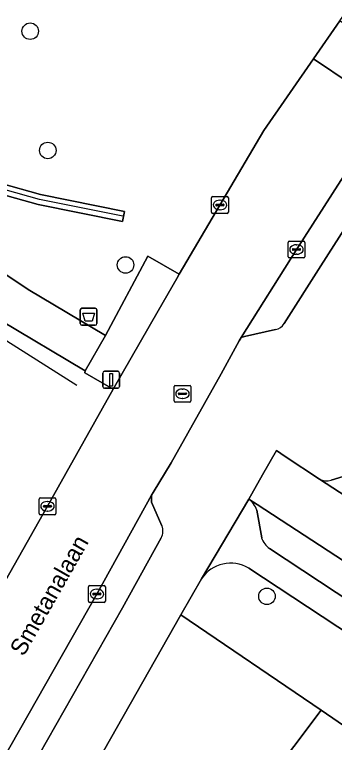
# Model space of a CAD drawing. Extents: x 159039 to 160102, y 381214 to 382524.
# Drawn here: x 159236.73 to 159255.68, y 381621.89 to 381665.06 of the extents above; entities that cross this region are included whole.
import ezdxf

# ---------------------------------------------------------------- set-up
doc = ezdxf.new("R2010")
doc.units = 0
for name, color, linetype in [('IMGEO_Afvalbak', 7, 'Continuous'), ('IMGEO_Boom', 7, 'Continuous'), ('IMGEO_Groenvoorziening', 7, 'Continuous'), ('IMGEO_Hek', 7, 'Continuous'), ('IMGEO_Kolk', 7, 'Continuous'), ('IMGEO_Lichtmast', 7, 'Continuous'), ('IMGEO_Openbare_ruimte_label', 7, 'Continuous'), ('IMGEO_Parkeervlak_open', 7, 'Continuous'), ('IMGEO_Rijbaan_lokaal_open', 7, 'Continuous'), ('IMGEO_Rioolput', 7, 'Continuous'), ('IMGEO_Voetpad_gesloten', 7, 'Continuous'), ('IMGEO_Voetpad_open', 7, 'Continuous')]:
    doc.layers.add(name, color=color, linetype=linetype)

msp = doc.modelspace()

# ---------------------------------------------------------------- linework, layer by layer
at = {"layer": 'IMGEO_Afvalbak'}
for p, q in [((159240.721, 381647.638), (159241.511, 381647.638)), ((159241.511, 381647.638), (159240.721, 381647.638)), ((159240.621, 381646.738), (159240.621, 381647.538)), ((159240.621, 381647.538), (159240.621, 381646.738)), ((159241.611, 381647.538), (159241.611, 381646.738)), ((159241.611, 381646.738), (159241.611, 381647.538)), ((159241.511, 381646.638), (159240.721, 381646.638)), ((159240.721, 381646.638), (159241.511, 381646.638))]:
    msp.add_line(p, q, dxfattribs=at)
msp.add_lwpolyline([(159240.764, 381647.352), (159241.468, 381647.352), (159241.319, 381646.882), (159240.913, 381646.882), (159240.764, 381647.352)], dxfattribs=at)
for centre, start, end in [((159240.721, 381647.538), 90, 180), ((159240.721, 381647.538), 90, 180), ((159241.511, 381647.538), 0, 90), ((159241.511, 381647.538), 360, 90), ((159240.721, 381646.738), 180, 270), ((159240.721, 381646.738), 180, 270), ((159241.511, 381646.738), 270, 0), ((159241.511, 381646.738), 270, 0)]:
    msp.add_arc(centre, 0.1, start, end, dxfattribs=at)
at = {"layer": 'IMGEO_Boom'}
for centre in [(159237.653, 381664.068), (159238.695, 381656.998), (159243.304, 381650.21), (159251.682, 381630.56)]:
    msp.add_circle(centre, 0.489, dxfattribs=at)
at = {"layer": 'IMGEO_Groenvoorziening'}
for points in [[(159212.259, 381681.331), (159216.814, 381670.284), (159219.375, 381665.669), (159223.307, 381660.714), (159227.997, 381655.954), (159233.275, 381651.59), (159237.527, 381648.751), (159242.123, 381646.028), (159244.618, 381650.723), (159246.484, 381649.656), (159251.495, 381658.176), (159254.442, 381662.43), (159255.999, 381664.677), (159260.442, 381671.089), (159267.603, 381680.595), (159272.115, 381686.142), (159273.747, 381687.9)], [(159238.678, 381635.897), (159242.58, 381642.834), (159240.882, 381643.806), (159240.92, 381643.929), (159235.856, 381646.939), (159231.686, 381649.838), (159225.466, 381655.223), (159225.337, 381655.366)], [(159181.297, 381617.83), (159183.52, 381613.394), (159189.58, 381616.089), (159192.414, 381617.365), (159195.547, 381611.015), (159213.262, 381619.357), (159217.985, 381610.162), (159220.641, 381608.68), (159220.977, 381608.522), (159221.857, 381610.145), (159221.896, 381610.217), (159220.964, 381610.762), (159222.457, 381613.497), (159225.157, 381611.993), (159228.535, 381617.951), (159238.678, 381635.897)], [(159260.225, 381625.874), (159250.602, 381632.226)], [(159247.797, 381631.594), (159246.583, 381629.452), (159254.888, 381623.803), (159257.927, 381621.736), (159259.818, 381624.187)]]:
    msp.add_lwpolyline(points, dxfattribs=at)
for points in [[(159243.237, 381653.383), (159238.271, 381654.38), (159233.456, 381655.726), (159231.279, 381656.854), (159223.617, 381663.357), (159223.228, 381662.9), (159230.943, 381656.352), (159233.234, 381655.164), (159238.131, 381653.796), (159243.119, 381652.795)], [(159243.237, 381653.383), (159243.119, 381652.795), (159238.131, 381653.796), (159233.234, 381655.164), (159230.943, 381656.352), (159223.228, 381662.9), (159223.617, 381663.357), (159231.279, 381656.854), (159233.456, 381655.726), (159238.271, 381654.38)], [(159246.793, 381613.04), (159254.888, 381623.803), (159246.583, 381629.452), (159240.167, 381618.131)], [(159246.793, 381613.04), (159249.573, 381610.904), (159257.927, 381621.736), (159254.888, 381623.803)]]:
    msp.add_lwpolyline(points, close=True, dxfattribs=at)
msp.add_arc((159249.527, 381630.455), 2.071, 58.7432, 146.6516, dxfattribs=at)
at = {"layer": 'IMGEO_Hek'}
for points in [[(159243.153, 381653.094), (159238.201, 381654.088), (159233.345, 381655.445), (159231.111, 381656.603), (159223.449, 381663.106)], [(159211.313, 381638.491), (159210.296, 381640.781), (159209.862, 381643.28), (159210.167, 381645.765), (159210.74, 381648.215), (159212.006, 381650.348), (159213.886, 381652.119), (159215.987, 381653.487), (159218.362, 381654.24), (159220.883, 381654.431), (159223.368, 381653.877), (159240.412, 381643.089)]]:
    msp.add_lwpolyline(points, dxfattribs=at)
at = {"layer": 'IMGEO_Kolk'}
for p, q in [((159248.395, 381653.339), (159248.395, 381654.191)), ((159248.47, 381654.265), (159249.322, 381654.265)), ((159249.396, 381654.191), (159249.396, 381653.339)), ((159248.654, 381653.759), (159248.654, 381653.771)), ((159249.092, 381653.722), (159248.694, 381653.722)), ((159248.697, 381653.808), (159249.095, 381653.808)), ((159248.883, 381654.045), (159248.908, 381654.045)), ((159249.138, 381653.771), (159249.138, 381653.759)), ((159249.322, 381653.265), (159248.47, 381653.265)), ((159248.906, 381653.485), (159248.881, 381653.485)), ((159252.934, 381650.696), (159252.934, 381651.548)), ((159253.009, 381651.622), (159253.861, 381651.622)), ((159253.935, 381651.548), (159253.935, 381650.696)), ((159253.193, 381651.116), (159253.193, 381651.128)), ((159253.631, 381651.079), (159253.233, 381651.079)), ((159253.236, 381651.165), (159253.634, 381651.165)), ((159253.422, 381651.402), (159253.447, 381651.402)), ((159253.677, 381651.128), (159253.677, 381651.116)), ((159253.861, 381650.622), (159253.009, 381650.622)), ((159253.445, 381650.842), (159253.42, 381650.842)), ((159238.251, 381636.397), (159239.103, 381636.397)), ((159238.176, 381635.471), (159238.176, 381636.323)), ((159238.478, 381635.94), (159238.876, 381635.94)), ((159238.664, 381636.177), (159238.689, 381636.177)), ((159239.177, 381636.323), (159239.177, 381635.471)), ((159238.435, 381635.891), (159238.435, 381635.903)), ((159238.873, 381635.854), (159238.475, 381635.854)), ((159238.687, 381635.617), (159238.662, 381635.617)), ((159238.919, 381635.903), (159238.919, 381635.891)), ((159239.103, 381635.397), (159238.251, 381635.397)), ((159241.181, 381631.196), (159242.033, 381631.196)), ((159241.106, 381630.27), (159241.106, 381631.122)), ((159241.594, 381630.976), (159241.619, 381630.976)), ((159242.107, 381631.122), (159242.107, 381630.27)), ((159241.365, 381630.69), (159241.365, 381630.702)), ((159241.803, 381630.653), (159241.405, 381630.653)), ((159241.408, 381630.739), (159241.806, 381630.739)), ((159241.617, 381630.416), (159241.592, 381630.416)), ((159241.849, 381630.702), (159241.849, 381630.69)), ((159242.033, 381630.196), (159241.181, 381630.196))]:
    msp.add_line(p, q, dxfattribs=at)
for points in [[(159248.395, 381653.339), (159248.395, 381654.191)], [(159248.47, 381654.265), (159249.322, 381654.265)], [(159249.396, 381654.191), (159249.396, 381653.339)], [(159249.322, 381653.265), (159248.47, 381653.265)], [(159252.934, 381650.696), (159252.934, 381651.548)], [(159253.009, 381651.622), (159253.861, 381651.622)], [(159253.935, 381651.548), (159253.935, 381650.696)], [(159253.861, 381650.622), (159253.009, 381650.622)], [(159238.251, 381636.397), (159239.103, 381636.397)], [(159238.176, 381635.471), (159238.176, 381636.323)], [(159239.177, 381636.323), (159239.177, 381635.471)], [(159239.103, 381635.397), (159238.251, 381635.397)], [(159241.181, 381631.196), (159242.033, 381631.196)], [(159241.106, 381630.27), (159241.106, 381631.122)], [(159242.107, 381631.122), (159242.107, 381630.27)], [(159242.033, 381630.196), (159241.181, 381630.196)]]:
    msp.add_lwpolyline(points, dxfattribs=at)
for centre, radius, start, end in [((159248.472, 381654.189), 0.0765, 91.552, 178.448), ((159248.472, 381654.189), 0.0765, 91.552, 178.448), ((159249.32, 381654.189), 0.0765, 1.552, 88.448), ((159249.32, 381654.189), 0.0765, 1.552, 88.448), ((159248.694, 381653.768), 0.0403, 85.8775, 175.7526), ((159248.691, 381653.758), 0.0366, 178.938, 274.7102), ((159249.095, 381653.765), 0.043, 264.8664, 352.4533), ((159249.099, 381653.77), 0.0386, 1.7309, 96.639), ((159248.472, 381653.341), 0.0765, 181.552, 268.448), ((159248.472, 381653.341), 0.0765, 181.552, 268.448), ((159249.32, 381653.341), 0.0765, 271.552, 358.448), ((159249.32, 381653.341), 0.0765, 271.552, 358.448), ((159253.011, 381651.546), 0.0765, 91.552, 178.448), ((159253.011, 381651.546), 0.0765, 91.552, 178.448), ((159253.859, 381651.546), 0.0765, 1.552, 88.448), ((159253.859, 381651.546), 0.0765, 1.552, 88.448), ((159253.233, 381651.125), 0.0403, 85.8775, 175.7526), ((159253.23, 381651.115), 0.0366, 178.938, 274.7102), ((159253.634, 381651.122), 0.043, 264.8664, 352.4533), ((159253.638, 381651.127), 0.0386, 1.7309, 96.639), ((159253.011, 381650.698), 0.0765, 181.552, 268.448), ((159253.011, 381650.698), 0.0765, 181.552, 268.448), ((159253.859, 381650.698), 0.0765, 271.552, 358.448), ((159253.859, 381650.698), 0.0765, 271.552, 358.448), ((159238.253, 381636.321), 0.0765, 91.552, 178.448), ((159238.253, 381636.321), 0.0765, 91.552, 178.448), ((159239.101, 381636.321), 0.0765, 1.552, 88.448), ((159239.101, 381636.321), 0.0765, 1.552, 88.448), ((159238.475, 381635.9), 0.0403, 85.8775, 175.7526), ((159238.88, 381635.902), 0.0386, 1.7309, 96.639), ((159238.472, 381635.89), 0.0366, 178.938, 274.7102), ((159238.876, 381635.897), 0.043, 264.8664, 352.4533), ((159238.253, 381635.473), 0.0765, 181.552, 268.448), ((159238.253, 381635.473), 0.0765, 181.552, 268.448), ((159239.101, 381635.473), 0.0765, 271.552, 358.448), ((159239.101, 381635.473), 0.0765, 271.552, 358.448), ((159241.183, 381631.12), 0.0765, 91.552, 178.448), ((159241.183, 381631.12), 0.0765, 91.552, 178.448), ((159242.031, 381631.12), 0.0765, 1.552, 88.448), ((159242.031, 381631.12), 0.0765, 1.552, 88.448), ((159241.81, 381630.701), 0.0386, 1.7309, 96.639), ((159241.405, 381630.699), 0.0403, 85.8775, 175.7526), ((159241.402, 381630.689), 0.0366, 178.938, 274.7102), ((159241.806, 381630.696), 0.043, 264.8664, 352.4533), ((159241.183, 381630.272), 0.0765, 181.552, 268.448), ((159241.183, 381630.272), 0.0765, 181.552, 268.448), ((159242.031, 381630.272), 0.0765, 271.552, 358.448), ((159242.031, 381630.272), 0.0765, 271.552, 358.448)]:
    msp.add_arc(centre, radius, start, end, dxfattribs=at)
for centre, major_axis, ratio, start_param, end_param in [((159248.882, 381653.765), (-0.387, 0.002), 0.722429, 4.712389, 7.853982), ((159248.907, 381653.765), (-0.39, 0.002), 0.717154, 1.570796, 4.712389), ((159253.421, 381651.122), (-0.387, 0.002), 0.722429, 4.712389, 7.853982), ((159253.446, 381651.122), (-0.39, 0.002), 0.717154, 1.570796, 4.712389), ((159238.663, 381635.897), (-0.387, 0.002), 0.722429, 4.712389, 7.853982), ((159238.688, 381635.897), (-0.39, 0.002), 0.717154, 1.570796, 4.712389), ((159241.593, 381630.696), (-0.387, 0.002), 0.722429, 4.712389, 7.853982), ((159241.618, 381630.696), (-0.39, 0.002), 0.717154, 1.570796, 4.712389)]:
    msp.add_ellipse(centre, major_axis=major_axis, ratio=ratio, start_param=start_param, end_param=end_param, dxfattribs=at)
at = {"layer": 'IMGEO_Lichtmast'}
for p, q in [((159241.954, 381643.001), (159241.954, 381643.801)), ((159241.954, 381643.801), (159241.954, 381643.001)), ((159242.054, 381643.901), (159242.844, 381643.901)), ((159242.844, 381643.901), (159242.054, 381643.901)), ((159242.944, 381643.801), (159242.944, 381643.001)), ((159242.944, 381643.001), (159242.944, 381643.801)), ((159242.844, 381642.901), (159242.054, 381642.901)), ((159242.054, 381642.901), (159242.844, 381642.901))]:
    msp.add_line(p, q, dxfattribs=at)
msp.add_lwpolyline([(159242.374, 381643.776), (159242.524, 381643.776), (159242.524, 381643.026), (159242.374, 381643.026), (159242.374, 381643.776)], dxfattribs=at)
for centre, start, end in [((159242.054, 381643.801), 90, 180), ((159242.054, 381643.801), 90, 180), ((159242.844, 381643.801), 0, 90), ((159242.844, 381643.801), 360, 90), ((159242.054, 381643.001), 180, 270), ((159242.054, 381643.001), 180, 270), ((159242.844, 381643.001), 270, 0), ((159242.844, 381643.001), 270, 0)]:
    msp.add_arc(centre, 0.1, start, end, dxfattribs=at)
at = {"layer": 'IMGEO_Parkeervlak_open'}
for points in [[(159273.822, 381679.732), (159272.579, 381678.156), (159269.115, 381673.75), (159266.302, 381670.07), (159264.834, 381667.935), (159261.276, 381663.007), (159260.413, 381661.709), (159258.898, 381659.432), (159256.057, 381655.213), (159253.409, 381651.085), (159250.159, 381645.899), (159250.359, 381645.96), (159252.198, 381646.376)], [(159252.698, 381646.729), (159254.866, 381650.157), (159257.501, 381654.264), (159260.388, 381658.551), (159262.696, 381662.023), (159266.246, 381666.94)], [(159256.968, 381637.901), (159255.479, 381637.441)], [(159254.798, 381637.51), (159257.951, 381635.46), (159266.057, 381630.071), (159275.303, 381623.62), (159280.745, 381619.752), (159281.519, 381619.207)], [(159245.452, 381634.739), (159244.834, 381636.136), (159244.844, 381636.563), (159241.619, 381630.72), (159228.291, 381607.288), (159226.937, 381604.907), (159224.275, 381600.226), (159224.174, 381600.002), (159222.703, 381597.111), (159220.463, 381592.89), (159218.951, 381589.678), (159218.186, 381587.604)], [(159278.597, 381615.445), (159280.821, 381615.628), (159278.802, 381617.139), (159273.379, 381620.99), (159264.181, 381627.346), (159256.223, 381632.669), (159251.111, 381636), (159250.607, 381636.319)], [(159251.075, 381635.676), (159251.37, 381634.024)], [(159243.126, 381629.875), (159245.421, 381634.028)], [(159251.833, 381633.402), (159262.761, 381626.178), (159263.336, 381627.025)], [(159219.827, 381586.854), (159220.544, 381588.995), (159222.004, 381592.098), (159224.228, 381596.316), (159225.749, 381599.292), (159225.817, 381599.442), (159243.126, 381629.875)]]:
    msp.add_lwpolyline(points, dxfattribs=at)
for centre, radius, start, end in [((159252.02, 381647.159), 0.803, 282.8117, 327.6325), ((159255.228, 381638.357), 0.949, 243.0848, 285.3441), ((159249.857, 381635.281), 1.281, 17.958, 54.1391), ((159244.721, 381634.415), 0.799, 331.0692, 23.9377), ((159252.497, 381634.38), 1.182, 197.5131, 235.8129)]:
    msp.add_arc(centre, radius, start, end, dxfattribs=at)
at = {"layer": 'IMGEO_Rijbaan_lokaal_open'}
for points in [[(159254.442, 381662.43), (159258.898, 381659.432), (159260.413, 381661.709), (159255.999, 381664.677)], [(159223.92, 381609.811), (159228.291, 381607.288), (159241.619, 381630.72), (159244.844, 381636.563), (159244.937, 381636.725), (159246, 381638.47), (159248.972, 381643.759), (159250.029, 381645.71), (159250.159, 381645.899), (159253.409, 381651.085), (159256.057, 381655.213), (159258.898, 381659.432), (159254.442, 381662.43), (159251.495, 381658.176), (159246.484, 381649.656), (159246.334, 381649.405), (159245.24, 381647.48), (159242.58, 381642.834), (159238.678, 381635.897), (159228.535, 381617.951), (159225.157, 381611.993)], [(159266.057, 381630.071), (159257.951, 381635.46), (159254.798, 381637.51), (159252.767, 381638.853), (159252.243, 381639.199), (159251.425, 381637.759), (159250.607, 381636.319), (159251.111, 381636), (159256.223, 381632.669), (159264.181, 381627.346), (159273.379, 381620.99), (159278.802, 381617.139), (159280.745, 381619.752), (159275.303, 381623.62)]]:
    msp.add_lwpolyline(points, close=True, dxfattribs=at)
at = {"layer": 'IMGEO_Rioolput'}
for p, q in [((159246.179, 381642.144), (159246.179, 381642.996)), ((159246.254, 381643.07), (159247.106, 381643.07)), ((159246.667, 381642.85), (159246.692, 381642.85)), ((159247.18, 381642.996), (159247.18, 381642.144)), ((159246.438, 381642.564), (159246.438, 381642.576)), ((159246.876, 381642.527), (159246.478, 381642.527)), ((159246.481, 381642.613), (159246.879, 381642.613)), ((159246.922, 381642.576), (159246.922, 381642.564)), ((159247.106, 381642.07), (159246.254, 381642.07)), ((159246.69, 381642.29), (159246.665, 381642.29))]:
    msp.add_line(p, q, dxfattribs=at)
for points in [[(159246.179, 381642.144), (159246.179, 381642.996)], [(159246.254, 381643.07), (159247.106, 381643.07)], [(159247.18, 381642.996), (159247.18, 381642.144)], [(159247.106, 381642.07), (159246.254, 381642.07)]]:
    msp.add_lwpolyline(points, dxfattribs=at)
for centre, radius, start, end in [((159246.256, 381642.994), 0.0765, 91.552, 178.448), ((159246.256, 381642.994), 0.0765, 91.552, 178.448), ((159247.104, 381642.994), 0.0765, 1.552, 88.448), ((159247.104, 381642.994), 0.0765, 1.552, 88.448), ((159246.478, 381642.573), 0.0403, 85.8775, 175.7526), ((159246.475, 381642.563), 0.0366, 178.938, 274.7102), ((159246.879, 381642.57), 0.043, 264.8664, 352.4533), ((159246.883, 381642.575), 0.0386, 1.7309, 96.639), ((159246.256, 381642.146), 0.0765, 181.552, 268.448), ((159246.256, 381642.146), 0.0765, 181.552, 268.448), ((159247.104, 381642.146), 0.0765, 271.552, 358.448), ((159247.104, 381642.146), 0.0765, 271.552, 358.448)]:
    msp.add_arc(centre, radius, start, end, dxfattribs=at)
for centre, major_axis, ratio, start_param, end_param in [((159246.666, 381642.57), (-0.387, 0.002), 0.722429, 4.712389, 7.853982), ((159246.691, 381642.57), (-0.39, 0.002), 0.717154, 1.570796, 4.712389)]:
    msp.add_ellipse(centre, major_axis=major_axis, ratio=ratio, start_param=start_param, end_param=end_param, dxfattribs=at)
at = {"layer": 'IMGEO_Voetpad_gesloten'}
msp.add_lwpolyline([(159210.604, 381679.139), (159213.571, 381671.703), (159215.441, 381667.687), (159218.927, 381662.429), (159222.468, 381658.564), (159222.631, 381658.382), (159225.337, 381655.366), (159225.466, 381655.223), (159231.686, 381649.838), (159235.856, 381646.939), (159240.92, 381643.929), (159242.123, 381646.028), (159237.527, 381648.751), (159233.275, 381651.59), (159227.997, 381655.954), (159223.307, 381660.714)], dxfattribs=at)
at = {"layer": 'IMGEO_Voetpad_open'}
for points in [[(159275.088, 381678.55), (159270.48, 381672.691), (159267.701, 381669.055), (159266.246, 381666.94), (159262.696, 381662.023), (159260.388, 381658.551), (159257.501, 381654.264), (159254.866, 381650.157), (159252.698, 381646.729)], [(159252.198, 381646.376), (159250.359, 381645.96), (159250.159, 381645.899), (159250.029, 381645.71), (159248.972, 381643.759), (159246, 381638.47), (159244.937, 381636.725), (159244.844, 381636.563), (159244.834, 381636.136), (159245.452, 381634.739)], [(159225.442, 381592.378), (159225.612, 381592.653), (159227.977, 381596.716), (159232.032, 381593.755), (159234.714, 381591.797), (159235.905, 381593.326), (159233.169, 381595.283), (159228.936, 381598.311), (159229.836, 381600.002), (159239.336, 381616.675), (159245.71, 381611.823), (159248.591, 381609.63), (159249.573, 381610.904), (159246.793, 381613.04), (159240.167, 381618.131), (159246.583, 381629.452), (159247.797, 381631.594), (159250.607, 381636.319), (159251.425, 381637.759), (159252.243, 381639.199), (159252.767, 381638.853), (159254.798, 381637.51)], [(159255.479, 381637.441), (159256.968, 381637.901)], [(159250.607, 381636.319), (159247.797, 381631.594)], [(159251.37, 381634.024), (159251.075, 381635.676)], [(159245.421, 381634.028), (159243.126, 381629.875), (159225.817, 381599.442), (159225.749, 381599.292), (159224.228, 381596.316), (159222.004, 381592.098), (159220.544, 381588.995), (159219.827, 381586.854)], [(159263.336, 381627.025), (159262.761, 381626.178), (159251.833, 381633.402)], [(159250.602, 381632.226), (159260.225, 381625.874), (159263.752, 381623.481), (159279.525, 381612.324), (159279.948, 381612.025), (159281.422, 381609.707), (159281.557, 381609.495), (159284.632, 381607.205)]]:
    msp.add_lwpolyline(points, dxfattribs=at)
msp.add_lwpolyline([(159242.123, 381646.028), (159240.92, 381643.929), (159240.882, 381643.806), (159242.58, 381642.834), (159245.24, 381647.48), (159246.334, 381649.405), (159246.484, 381649.656), (159244.618, 381650.723)], close=True, dxfattribs=at)
for centre, radius, start, end in [((159252.02, 381647.159), 0.803, 282.8117, 327.6325), ((159255.228, 381638.357), 0.949, 243.0848, 285.3441), ((159249.857, 381635.281), 1.281, 17.958, 54.1391), ((159244.721, 381634.415), 0.799, 331.0692, 23.9377), ((159252.497, 381634.38), 1.182, 197.5131, 235.8129), ((159249.527, 381630.455), 2.071, 58.7432, 146.6516)]:
    msp.add_arc(centre, radius, start, end, dxfattribs=at)

# ---------------------------------------------------------------- texts
at = {"layer": 'IMGEO_Openbare_ruimte_label'}
msp.add_text('Smetanalaan', height=1, rotation=60.3831, dxfattribs=at).set_placement((159237.263, 381626.947))

doc.saveas('drawing.dxf')
